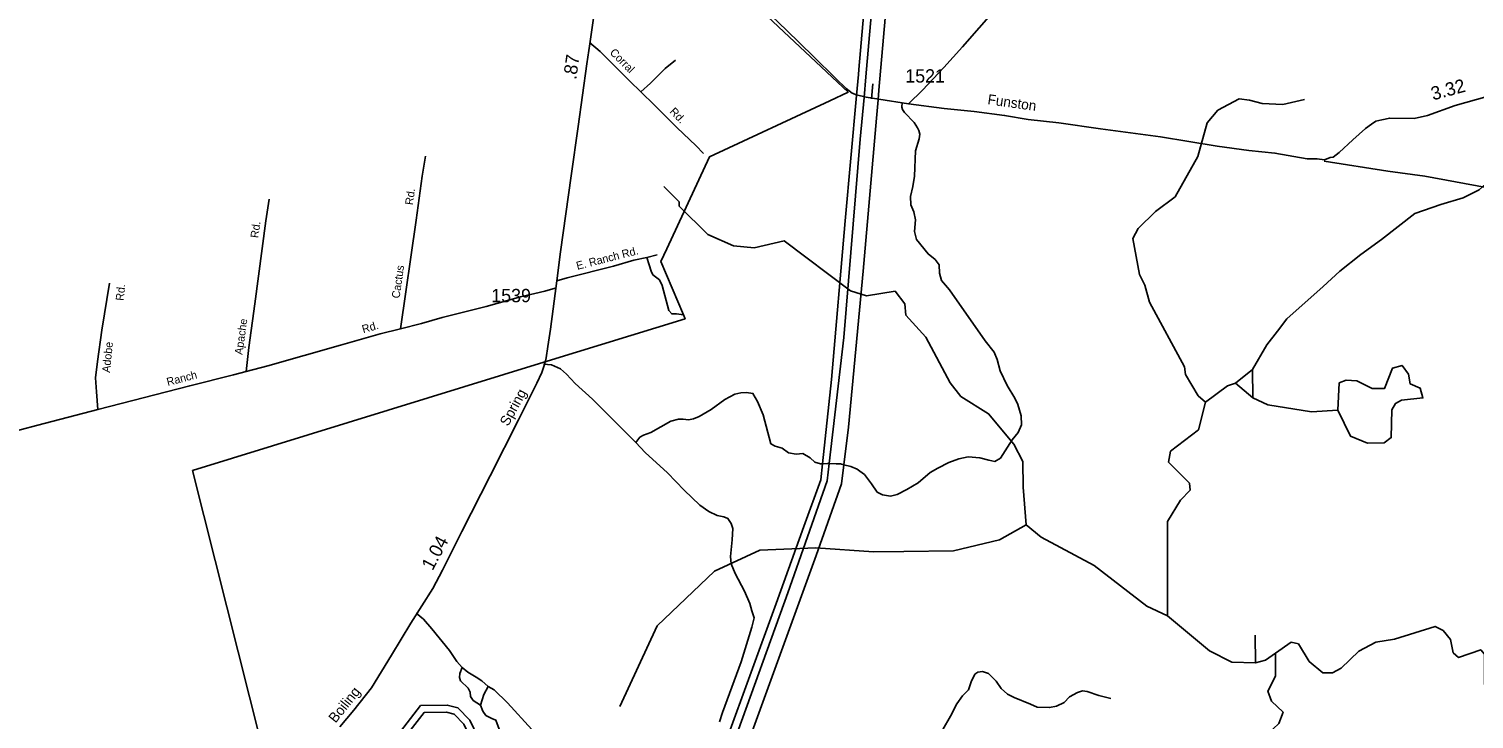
# Model space of a CAD drawing. Extents: x 2104537 to 2336408, y 34176 to 229611.
# Drawn here: x 2291450 to 2304991, y 118983 to 125450 of the extents above; entities that cross this region are included whole.
import ezdxf

# ---------------------------------------------------------------- set-up
doc = ezdxf.new("R2010")
doc.units = 0
for name, color, linetype in [('Exist Boundary Political City Limit New', 7, 'Continuous'), ('Exist Hydrographic Buffer Line', 7, 'Continuous'), ('Exist Hydrographic Creek Single Shore', 7, 'Continuous'), ('Exist Hydrographic Lake Shore', 7, 'Continuous'), ('Exist Hydrographic Misc Water Feature', 7, 'Continuous'), ('Exist Hydrographic Pond Under 1500 Sq Ft', 7, 'Continuous'), ('Exist Road Non-System Type 51', 7, 'Continuous'), ('Exist Road Non-System Type 51 Label', 7, 'Continuous'), ('Exist Road Secondary Mileage Hundredths English Label', 7, 'Continuous'), ('Exist Road Secondary Type 51 Attributed', 7, 'Continuous'), ('Exist Road Secondary Type 51 Label', 7, 'Continuous'), ('Exist Road Secondary Type 51 Number Label', 7, 'Continuous'), ('Exist Utilities Electrical Transmission Line', 7, 'Continuous'), ('Map Preparation Boundary City Limit Buffer Line', 7, 'Continuous')]:
    doc.layers.add(name, color=color, linetype=linetype)

msp = doc.modelspace()

# ---------------------------------------------------------------- linework, layer by layer
at = {"layer": 'Exist Boundary Political City Limit New'}
msp.add_lwpolyline([(2290630, 125850), (2291667, 125862), (2291827, 126090), (2291462, 126557), (2291228, 127498), (2291506, 127832), (2291724, 128096), (2295120, 128050), (2294482, 127389), (2295758, 126340), (2296686, 127147), (2297011, 126842), (2299125, 124856), (2298954, 124776), (2297826, 124251), (2297426, 123389), (2297370, 123270), (2297583, 122771), (2297598, 122734), (2296305, 122336), (2296276, 122327), (2292983, 121312), (2293946, 117492)], dxfattribs=at)
at = {"layer": 'Exist Hydrographic Buffer Line'}
msp.add_lwpolyline([(2295195, 116824), (2295090, 116869), (2294820, 117048), (2294630, 117310), (2294519, 117654), (2294357, 117867), (2294362, 118116), (2294450, 118366), (2294978, 118821), (2295152, 119044), (2295362, 119048), (2295435, 119030), (2295525, 118934), (2295594, 118793), (2295719, 118359), (2295713, 118133), (2295583, 117894), (2295575, 117744), (2295653, 117466), (2295640, 117214), (2295476, 116848), (2295414, 116765), (2295358, 116755), (2295195, 116824)], dxfattribs=at)
at = {"layer": 'Exist Hydrographic Creek Single Shore'}
for points in [[(2305837, 118741), (2305594, 118921), (2305542, 119087), (2305483, 119186), (2305165, 119249), (2305090, 119308), (2305087, 119591), (2305053, 119632), (2304846, 119561), (2304795, 119605), (2304769, 119729), (2304701, 119812), (2304626, 119851), (2304244, 119731), (2304069, 119705), (2303912, 119620), (2303747, 119459), (2303664, 119416), (2303573, 119416), (2303446, 119523), (2303345, 119689), (2303278, 119703), (2303130, 119602)], [(2303130, 119602), (2303131, 119385), (2303058, 119245), (2303092, 119151), (2303202, 119047), (2303161, 118943), (2302950, 118741)]]:
    msp.add_lwpolyline(points, dxfattribs=at)
at = {"layer": 'Exist Hydrographic Lake Shore'}
msp.add_lwpolyline([(2295170, 116764), (2295059, 116811), (2294774, 117000), (2294571, 117279), (2294460, 117623), (2294291, 117846), (2294297, 118128), (2294394, 118405), (2294931, 118867), (2295120, 119109), (2295370, 119114), (2295470, 119089), (2295580, 118972), (2295656, 118817), (2295785, 118368), (2295779, 118115), (2295648, 117875), (2295641, 117751), (2295719, 117474), (2295705, 117199), (2295533, 116815), (2295451, 116705), (2295351, 116687), (2295170, 116764)], dxfattribs=at)
at = {"layer": 'Exist Hydrographic Misc Water Feature'}
for p, q in [((2302755, 122130), (2302914, 122258)), ((2302917, 121993), (2302914, 122258)), ((2302917, 121993), (2302755, 122130)), ((2302942, 119509), (2302939, 119768))]:
    msp.add_line(p, q, dxfattribs=at)
for points in [[(2302474, 121952), (2302407, 122012), (2302288, 122211), (2302279, 122284), (2301949, 122890), (2301905, 123049), (2301855, 123148), (2301793, 123487), (2301842, 123581), (2302007, 123739), (2302189, 123876), (2302402, 124253), (2302491, 124569), (2302590, 124688), (2302789, 124796), (2302888, 124781)], [(2302888, 124781), (2303005, 124751), (2303200, 124742), (2303403, 124787)], [(2305191, 124079), (2305039, 123943), (2304888, 123868), (2304678, 123804), (2304436, 123721), (2304124, 123478), (2303930, 123337), (2303733, 123179), (2303577, 123037), (2303235, 122732), (2303149, 122619), (2303048, 122489), (2302914, 122258)], [(2300794, 120804), (2300765, 121155), (2300763, 121395), (2300678, 121560), (2300442, 121844), (2300183, 122006), (2300082, 122133), (2299853, 122563), (2299667, 122767), (2299658, 122875), (2299565, 122992), (2299299, 122948), (2299149, 122997), (2298528, 123465), (2298245, 123398), (2298053, 123418), (2297811, 123524), (2297542, 123789), (2297542, 123831), (2297399, 123972)], [(2302474, 121952), (2302681, 122105), (2302755, 122130)], [(2302118, 119951), (2302118, 120834), (2302241, 121035), (2302332, 121128), (2302323, 121194), (2302129, 121391), (2302145, 121493), (2302410, 121694), (2302474, 121952)], [(2302917, 121993), (2303058, 121927), (2303466, 121863), (2303713, 121877)], [(2296986, 119102), (2297337, 119857), (2297874, 120368), (2298297, 120566), (2298822, 120586), (2299363, 120549), (2299647, 120553), (2300113, 120558), (2300545, 120661), (2300794, 120804)], [(2302118, 119951), (2301925, 120040), (2301430, 120421), (2300936, 120689), (2300794, 120804)], [(2302942, 119509), (2302722, 119517), (2302513, 119622), (2302118, 119951)], [(2302942, 119509), (2303036, 119536), (2303130, 119602)]]:
    msp.add_lwpolyline(points, dxfattribs=at)
at = {"layer": 'Exist Hydrographic Pond Under 1500 Sq Ft'}
msp.add_lwpolyline([(2303713, 121877), (2303727, 122133), (2303793, 122158), (2303893, 122152), (2304035, 122079), (2304152, 122081), (2304225, 122271), (2304316, 122297), (2304376, 122214), (2304393, 122123), (2304485, 122084), (2304511, 121993), (2304311, 121972), (2304253, 121940), (2304221, 121880), (2304215, 121620), (2304149, 121572), (2303991, 121569), (2303832, 121635), (2303713, 121877)], dxfattribs=at)
at = {"layer": 'Exist Road Non-System Type 51'}
for p, q in [((2297337, 123332), (2297239, 123309)), ((2298947, 121377), (2299015, 121376))]:
    msp.add_line(p, q, dxfattribs=at)
for points in [[(2299693, 124749), (2299824, 124876), (2300021, 125087), (2300197, 125283), (2300510, 125639), (2300570, 125688), (2301126, 126046)], [(2297184, 124860), (2297081, 124959), (2296801, 125238), (2296701, 125322)], [(2297184, 124860), (2297275, 124941), (2297413, 125079), (2297509, 125156)], [(2297772, 124281), (2297699, 124356), (2297523, 124522), (2297313, 124735), (2297184, 124860)], [(2299237, 121305), (2299278, 121275), (2299345, 121186), (2299398, 121108), (2299448, 121083), (2299522, 121072), (2299586, 121087), (2299677, 121135), (2299781, 121196), (2299894, 121292), (2299965, 121334), (2300069, 121386), (2300162, 121422), (2300250, 121440), (2300360, 121431), (2300443, 121408), (2300501, 121397), (2300552, 121429), (2300664, 121600), (2300718, 121669), (2300751, 121739), (2300746, 121825), (2300717, 121929), (2300688, 121991), (2300617, 122108), (2300549, 122245), (2300522, 122351), (2300493, 122420), (2300410, 122528), (2300077, 123006), (2300000, 123093), (2299983, 123161), (2299978, 123239), (2299942, 123288), (2299875, 123342), (2299766, 123478), (2299747, 123552), (2299757, 123662), (2299742, 123736), (2299712, 123800), (2299709, 123878), (2299732, 123974), (2299749, 124070), (2299757, 124306), (2299790, 124419), (2299797, 124464), (2299787, 124499), (2299777, 124524), (2299744, 124572), (2299654, 124667), (2299636, 124695), (2299628, 124717), (2299632, 124761)], [(2295166, 124256), (2295134, 124069), (2295079, 123657), (2294932, 122641)], [(2303587, 124211), (2304182, 124118), (2304528, 124069), (2305103, 123965), (2305253, 123933), (2305268, 123929), (2305295, 123915), (2305321, 123893), (2305337, 123869), (2305347, 123839), (2305406, 123521), (2305467, 123163), (2305510, 122944)], [(2293702, 123856), (2293671, 123652), (2293567, 122873), (2293509, 122464), (2293484, 122240)], [(2297239, 123309), (2297117, 123283), (2296926, 123227), (2296493, 123117), (2296395, 123089)], [(2297239, 123309), (2297260, 123239), (2297280, 123179), (2297297, 123147), (2297359, 123098), (2297382, 123046), (2297447, 122811), (2297473, 122779), (2297519, 122780), (2297583, 122771)], [(2292097, 121883), (2292082, 122048), (2292073, 122180), (2292091, 122335), (2292132, 122627), (2292204, 123068)], [(2296380, 123021), (2296284, 122994), (2296055, 122939), (2295733, 122850), (2295322, 122746), (2295127, 122690), (2294932, 122641)], [(2294932, 122641), (2294742, 122593), (2294369, 122485), (2293690, 122294), (2293484, 122240)], [(2297136, 121574), (2296730, 121979), (2296568, 122127), (2296487, 122214), (2296432, 122264), (2296348, 122301), (2296273, 122310)], [(2293484, 122240), (2293368, 122207), (2292957, 122107), (2292097, 121883)], [(2298886, 121375), (2298867, 121374), (2298814, 121390), (2298770, 121432), (2298700, 121471), (2298640, 121464), (2298566, 121477), (2298509, 121521), (2298441, 121540), (2298403, 121563), (2298330, 121833), (2298276, 121960), (2298233, 122035), (2298173, 122043), (2298121, 122040), (2298063, 122028), (2297972, 121977), (2297841, 121885), (2297731, 121818), (2297676, 121795), (2297630, 121787), (2297580, 121794), (2297536, 121794), (2297464, 121773), (2297277, 121667), (2297210, 121644), (2297174, 121624), (2297136, 121574)], [(2292097, 121883), (2291533, 121737), (2290373, 121432)], [(2297136, 121574), (2297225, 121480), (2297434, 121289), (2297591, 121129), (2297737, 120988), (2297820, 120927), (2297898, 120892), (2297962, 120878), (2298000, 120861), (2298031, 120817), (2298045, 120770), (2298038, 120661), (2298024, 120507), (2298031, 120439), (2298068, 120348), (2298156, 120183), (2298205, 120065), (2298222, 119997), (2298245, 119932), (2298223, 119845), (2298123, 119518), (2297949, 119044), (2297920, 118958)], [(2298886, 121375), (2298931, 121377), (2298947, 121377)], [(2299015, 121376), (2299055, 121375), (2299086, 121366)], [(2299086, 121366), (2299151, 121350), (2299211, 121324), (2299237, 121305)], [(2295079, 119975), (2295146, 119918), (2295225, 119828), (2295390, 119624), (2295459, 119523), (2295509, 119465)], [(2295681, 119114), (2295611, 119158), (2295589, 119194), (2295584, 119236), (2295565, 119274), (2295493, 119341), (2295485, 119371), (2295486, 119409), (2295509, 119465)], [(2295509, 119465), (2295562, 119422), (2295640, 119377), (2295693, 119342), (2295753, 119288)], [(2300012, 118884), (2300084, 119011), (2300145, 119126), (2300198, 119200), (2300253, 119257), (2300280, 119331), (2300313, 119403), (2300341, 119424), (2300385, 119430), (2300441, 119411), (2300512, 119338), (2300561, 119268), (2300618, 119217), (2300682, 119184), (2300835, 119124), (2300897, 119095), (2301013, 119090), (2301079, 119103), (2301149, 119137), (2301200, 119192), (2301274, 119233), (2301321, 119247), (2301365, 119240), (2301474, 119203), (2301588, 119175)], [(2295753, 119288), (2295712, 119214), (2295681, 119114)], [(2295753, 119288), (2295810, 119257), (2295933, 119134), (2296162, 118884), (2296188, 118847), (2296205, 118785), (2296215, 118641), (2296215, 118581)], [(2295681, 119114), (2295702, 119058), (2295732, 119016), (2295787, 118988), (2295825, 118973), (2295875, 118838), (2295851, 118789), (2295811, 118741), (2295758, 118702), (2295625, 118645), (2295617, 118627), (2295643, 118579), (2295781, 118264), (2295831, 118119)]]:
    msp.add_lwpolyline(points, dxfattribs=at)
at = {"layer": 'Exist Road Secondary Type 51 Attributed'}
for points in [[(2296848, 126321), (2296705, 125310), (2296678, 125122), (2296597, 124535), (2296532, 124074), (2296430, 123361), (2296395, 123089), (2296338, 122636), (2296311, 122474), (2296295, 122367), (2296284, 122315), (2296255, 122230), (2296208, 122130), (2296038, 121788), (2295771, 121261), (2295507, 120742), (2295325, 120378), (2295233, 120208), (2295028, 119881), (2294846, 119581), (2294660, 119275), (2294495, 119067), (2294362, 118910)], [(2305214, 124846), (2304815, 124732), (2304553, 124638), (2304428, 124611), (2304200, 124614), (2304125, 124597), (2304071, 124586), (2304029, 124557), (2303972, 124517), (2303856, 124409), (2303726, 124292), (2303669, 124249), (2303641, 124246), (2303590, 124222), (2303520, 124232), (2303428, 124232), (2303125, 124286), (2302880, 124312), (2302585, 124352), (2302052, 124439), (2301491, 124513), (2301101, 124570), (2300813, 124601), (2300591, 124640), (2300306, 124675), (2300026, 124705), (2299693, 124749), (2299415, 124791), (2299295, 124810), (2299203, 124832), (2299163, 124848), (2299107, 124890), (2299011, 124986), (2298801, 125190), (2298547, 125439), (2298131, 125842)]]:
    msp.add_lwpolyline(points, dxfattribs=at)
at = {"layer": 'Exist Utilities Electrical Transmission Line'}
for p, q in [((2299292, 125002), (2299275, 124808)), ((2299357, 124935), (2299345, 124796)), ((2299415, 124875), (2299408, 124786))]:
    msp.add_line(p, q, dxfattribs=at)
for points in [[(2299226, 125070), (2299389, 126929), (2299456, 127693)], [(2299523, 127649), (2299430, 126575), (2299292, 125002)], [(2299650, 127564), (2299536, 126264), (2299415, 124875)], [(2299204, 124826), (2299222, 125022), (2299226, 125070)], [(2298886, 121375), (2298969, 122166), (2299098, 123653), (2299204, 124826)], [(2299275, 124808), (2299240, 124418), (2299086, 122557), (2298947, 121377)], [(2299408, 124786), (2299393, 124613), (2299268, 123180), (2299128, 121718), (2299086, 121366)], [(2297982, 118780), (2298451, 120067), (2298711, 120786), (2298870, 121224), (2298886, 121375)], [(2298947, 121377), (2298928, 121216), (2298560, 120167), (2298059, 118772), (2298037, 118712)], [(2299086, 121366), (2299064, 121187), (2298827, 120517), (2298253, 118935), (2298136, 118615)]]:
    msp.add_lwpolyline(points, dxfattribs=at)
at = {"layer": 'Map Preparation Boundary City Limit Buffer Line'}
msp.add_lwpolyline([(2290630, 125850), (2291667, 125862), (2291827, 126090), (2291462, 126557), (2291228, 127498), (2291506, 127832), (2291724, 128096), (2295120, 128050), (2294482, 127389), (2295758, 126340), (2296686, 127147), (2297011, 126842), (2299125, 124856), (2298954, 124776), (2297826, 124251), (2297426, 123389), (2297370, 123270), (2297583, 122771), (2297598, 122734), (2296305, 122336), (2296276, 122327), (2292983, 121312), (2293946, 117492)], dxfattribs=at)

# ---------------------------------------------------------------- texts
at = {"layer": 'Exist Road Non-System Type 51 Label'}
for s, rotation, p in [('Corral', 315.0394, (2296887, 125222)), ('Rd.', 314.5594, (2297448, 124669)), ('Rd.', 82.3353, (2295048, 123796)), ('Rd.', 82.4252, (2293599, 123487)), ('E. Ranch Rd.', 14.3492, (2296589, 123192)), ('Cactus', 81.7721, (2294922, 122921)), ('Rd.', 84.3456, (2292337, 122900)), ('Apache', 81.9565, (2293450, 122393)), ('Rd.', 16.1365, (2294583, 122598)), ('Adobe', 84.3456, (2292209, 122226)), ('Ranch', 14.542, (2292751, 122104))]:
    msp.add_text(s, height=75, rotation=rotation, dxfattribs=at).set_placement(p)
at = {"layer": 'Exist Road Secondary Mileage Hundredths English Label'}
for s, rotation, p in [('.87', 82.0345, (2296578, 124970)), ('3.32', 15.226, (2304606, 124779)), ('1.04', 61.9184, (2295232, 120368))]:
    msp.add_text(s, height=125, rotation=rotation, dxfattribs=at).set_placement(p)
at = {"layer": 'Exist Road Secondary Type 51 Label'}
for s, rotation, p in [('Funston', 351.9385, (2300428, 124745)), ('Spring', 61.332, (2295940, 121721)), ('Boiling', 51.2614, (2294323, 118940))]:
    msp.add_text(s, height=95, rotation=rotation, dxfattribs=at).set_placement(p)
at = {"layer": 'Exist Road Secondary Type 51 Number Label'}
for s, p in [('1521', (2299661, 124947)), ('1539', (2295782, 122889))]:
    msp.add_text(s, height=125, dxfattribs=at).set_placement(p)

doc.saveas('drawing.dxf')
